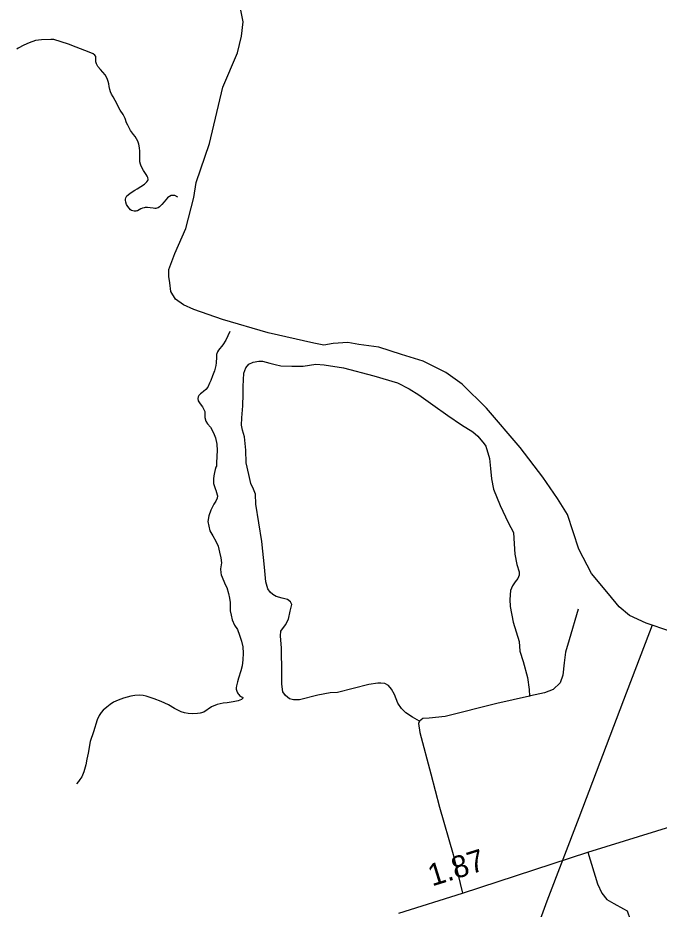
# Model space of a CAD drawing. Extents: x 2220236 to 2384410, y 720751 to 894131.
# Drawn here: x 2373685 to 2377330, y 868500 to 873564 of the extents above; entities that cross this region are included whole.
import ezdxf

# ---------------------------------------------------------------- set-up
doc = ezdxf.new("R2010")
doc.units = 0
doc.layers.add('Default', color=7, linetype='Continuous')

msp = doc.modelspace()

# ---------------------------------------------------------------- linework, layer by layer
at = {"layer": 'Default'}
for points in [[(2377390.3, 870079.5), (2377256.7, 870124.9), (2377161.9, 870169), (2377103.1, 870217.1), (2377041.7, 870292), (2376945.5, 870407), (2376873.3, 870546), (2376809.2, 870741.2), (2376751.8, 870833.4), (2376668.9, 870953.7), (2376540.7, 871122.2), (2376348.3, 871346.7), (2376210.7, 871481.7), (2376117.2, 871548.6), (2375989, 871612.8), (2375866.1, 871650.2), (2375737.8, 871693), (2375624.3, 871707.7), (2375560.1, 871718.4), (2375477.3, 871713), (2375423.9, 871705), (2375367.8, 871715.7), (2375108.6, 871774.5), (2374849.4, 871849.4), (2374685.1, 871906.8), (2374626.3, 871933.6), (2374580.9, 871965.7), (2374554.2, 872008.4), (2374548.8, 872059.2), (2374543.5, 872094), (2374543.5, 872134.1), (2374578.2, 872225), (2374639.7, 872366.7), (2374685.1, 872543.2), (2374698.1, 872629.3), (2374774.6, 872849.9), (2374774.6, 872849.9), (2374851.1, 873169.4), (2374934.3, 873365.5), (2374956.8, 873460.1), (2374965.8, 873541.1), (2374947.8, 873635.7)], [(2373785.6, 873435), (2373749.7, 873422.9), (2373719.9, 873408.5), (2373688.2, 873391.6), (2373680.2, 873385.5)], [(2374595.7, 872544.9), (2374577.5, 872554), (2374572.3, 872554.7), (2374564.7, 872555.2), (2374557.5, 872554.1), (2374547.5, 872549.5), (2374543.6, 872547.8), (2374535.4, 872541.6), (2374526.2, 872530.6), (2374517.7, 872519.5), (2374503.9, 872503.5), (2374499.9, 872499.1), (2374489.9, 872489.7), (2374483.3, 872485.3), (2374476, 872483.4), (2374469.8, 872481.5), (2374464, 872481.3), (2374454.2, 872483.3), (2374438.1, 872485.2), (2374422, 872486.9), (2374410, 872486.5), (2374403, 872485.4), (2374394.1, 872482.6), (2374384.3, 872478), (2374366.3, 872468.3), (2374361.6, 872467.3), (2374356.2, 872466.2), (2374346.2, 872465.8), (2374338.3, 872467.9), (2374332.2, 872470.1), (2374326.3, 872474), (2374318.3, 872481.9), (2374310.1, 872491.4), (2374304, 872503.5), (2374300.1, 872517.2), (2374297.6, 872527.9), (2374297.6, 872534.3), (2374299.9, 872541.8), (2374301.1, 872545.2), (2374305.5, 872552), (2374311.8, 872558.7), (2374323.6, 872567.4), (2374351.2, 872584.1), (2374363.3, 872592), (2374405, 872619.1), (2374413.5, 872626.1), (2374419.4, 872632.1), (2374424.7, 872640.5), (2374426.9, 872646.4), (2374424.4, 872656.9), (2374420.5, 872665), (2374414.7, 872673.8), (2374398.8, 872696.9), (2374385.6, 872721.8), (2374381.9, 872732.2), (2374379.7, 872746.2), (2374379.4, 872768.4), (2374379.3, 872790.6), (2374379.3, 872806), (2374377.7, 872824.9), (2374372.9, 872845.9), (2374366.7, 872863.9), (2374352.4, 872890.3), (2374342.1, 872902.1), (2374326.3, 872923.7), (2374310, 872953.4), (2374303.8, 872968), (2374295.5, 872991.4), (2374283.3, 873015.6), (2374267.3, 873039.5), (2374238.7, 873093.4), (2374226.4, 873114.9), (2374218.3, 873131), (2374212.2, 873143.1), (2374208, 873156.9), (2374204, 873173.2), (2374201.8, 873188.5), (2374199.8, 873202.4), (2374193.5, 873218.6), (2374181.2, 873240.3), (2374169.2, 873256.2), (2374155, 873270.4), (2374141, 873287.9), (2374132.7, 873302.3), (2374128.8, 873313.6), (2374128.3, 873324.4), (2374128.5, 873331.6), (2374128.5, 873344), (2374123, 873352.8), (2374114.3, 873359.8), (2374090.3, 873369.4), (2374017.9, 873396.9), (2373973.8, 873414.7), (2373889.5, 873440.1), (2373873.4, 873441.8), (2373819.7, 873438.8), (2373785.6, 873435)], [(2374890.7, 871781.6), (2374878.5, 871757.3), (2374866.7, 871733), (2374850.9, 871706.9), (2374825.2, 871676.2), (2374819.6, 871666.2), (2374813.6, 871651.9), (2374813.8, 871636.3), (2374811.9, 871604.2), (2374810.2, 871588.6), (2374802.6, 871558), (2374792.7, 871530.4), (2374783, 871503.8), (2374775.1, 871487.9), (2374765.3, 871466.3), (2374753.5, 871451.8), (2374741.5, 871441.5), (2374731.5, 871433.7), (2374723.9, 871427.5), (2374717.8, 871421.5), (2374713.7, 871417.3), (2374709.8, 871409.8), (2374708, 871401.5), (2374709.9, 871387.6), (2374718.2, 871375.7), (2374722.4, 871371.7), (2374734.4, 871353.3), (2374738.5, 871345.3), (2374748.6, 871327.7), (2374748.8, 871312.1), (2374749, 871293.9), (2374753.1, 871272.1), (2374763.3, 871257.7), (2374779.5, 871237.7), (2374797.8, 871206.5), (2374808, 871178.3), (2374816.2, 871142.4), (2374818.6, 871104.8), (2374816.7, 871072.8), (2374815.3, 871034.1), (2374813.6, 871016), (2374811.6, 871010.1), (2374807.5, 870998.5), (2374803.9, 870980.2), (2374800, 870962), (2374798.1, 870943.9), (2374798.2, 870932.5), (2374798.4, 870918.5), (2374802.5, 870900.7), (2374806.6, 870890), (2374812.8, 870873.9), (2374812.9, 870872.3), (2374821.1, 870848), (2374819.1, 870833.9), (2374811.3, 870818), (2374799.2, 870800.3), (2374781.8, 870766), (2374770.1, 870734.3), (2374766.2, 870702.1), (2374770.5, 870676.1), (2374776.8, 870650.1), (2374793.2, 870620.3), (2374811.4, 870589.9), (2374823.6, 870562.6), (2374831.8, 870528.5), (2374838.3, 870496.7), (2374842.5, 870466.5), (2374836.9, 870432.6), (2374839, 870410.5), (2374841.1, 870398.4), (2374855.4, 870362.8), (2374863.5, 870345.1), (2374873.9, 870326.7), (2374882, 870293.4), (2374888.3, 870267.3), (2374892.7, 870242.8), (2374892.8, 870195.2), (2374897, 870170.8), (2374903.4, 870143.2), (2374917.6, 870113.4), (2374933.9, 870087.8), (2374946, 870055.5), (2374956.6, 870021.5), (2374964.9, 869989.8), (2374965.2, 869953.6), (2374963.5, 869915.9), (2374959.9, 869882), (2374952.1, 869853.8), (2374940.4, 869811.5), (2374934.6, 869791.5), (2374928.9, 869769.3), (2374926.8, 869757.6), (2374927.1, 869749.4), (2374931.8, 869733.1), (2374934.2, 869728.4), (2374936.8, 869723.5), (2374941.2, 869718.7)], [(2375968.4, 869568.4), (2375929.2, 869589.8), (2375889.9, 869614.8), (2375866.7, 869639.8), (2375845.2, 869670.2), (2375825.6, 869718.4), (2375809.5, 869748.8), (2375791.7, 869770.3), (2375772, 869781), (2375748.8, 869784.6), (2375731, 869784.6), (2375681, 869775.6), (2375502.4, 869731), (2375459.6, 869729.2), (2375389.9, 869714.9), (2375286.4, 869688.1), (2375252.5, 869689.9), (2375229.3, 869695.2), (2375206, 869713.1), (2375191.8, 869734.5), (2375186.4, 869777.4), (2375186.4, 869839.9), (2375184.6, 869982.9), (2375177.5, 870052.5), (2375181, 870079.3), (2375206, 870115.1), (2375223.9, 870147.2), (2375232.8, 870191.9), (2375241.8, 870231.2), (2375234.6, 870245.5), (2375218.5, 870259.8), (2375188.2, 870266.9), (2375154.3, 870275.9), (2375134.6, 870286.6), (2375118.6, 870300.9), (2375106.1, 870320.5), (2375095.3, 870359.8), (2375088.2, 870442), (2375072.1, 870588.5), (2375038.2, 870801.1), (2375036.4, 870858.3), (2375025.7, 870885.1), (2375009.6, 870919.1), (2374998.9, 870969.1), (2374982.9, 871035.2), (2374981.1, 871106.7), (2374973.9, 871183.5), (2374961.4, 871221), (2374956.1, 871249.6), (2374957.9, 871290.7), (2374965, 871360.4), (2374966.8, 871426.5), (2374966.8, 871469.3), (2374970.4, 871544.4), (2374981.1, 871574.8), (2374998.9, 871596.2), (2375022.1, 871606.9), (2375054.3, 871614.1), (2375075.7, 871614.1), (2375116.8, 871601.6), (2375147.1, 871594.4), (2375181, 871587.3), (2375241.8, 871585.5), (2375307.8, 871585.5), (2375379.2, 871596.2), (2375425.7, 871592.6), (2375536.4, 871574.8), (2375709.5, 871530.1), (2375843.5, 871490.8), (2375909.5, 871456.8), (2375964.9, 871421.1), (2376043.4, 871365.7), (2376129.1, 871305), (2376207.7, 871251.4), (2376272, 871212.1), (2376300.5, 871187.1), (2376335.4, 871144.2), (2376345.2, 871129.9), (2376366.6, 871060.2), (2376372, 871003), (2376377.3, 870944.1), (2376388.9, 870885.1), (2376426.4, 870794), (2376472.8, 870697.5), (2376503.2, 870640.3), (2376506.8, 870576), (2376510.3, 870517.1), (2376521.1, 870458.1), (2376535.3, 870417), (2376535.3, 870397.4), (2376526.4, 870377.7), (2376512.1, 870359.8), (2376496.1, 870336.6), (2376485.3, 870309.8), (2376481.8, 870259.8), (2376483.6, 870218.7), (2376499.6, 870131.2), (2376533.6, 870020.4), (2376538.9, 869965), (2376556.8, 869906)], [(2376870.1, 870204.4), (2376818.3, 870029.3), (2376798.7, 869959.6), (2376789.8, 869898.9), (2376782.6, 869829.2), (2376766.6, 869786.3), (2376727.3, 869747), (2376679.1, 869729.2), (2376599.6, 869711.3), (2376592.7, 869709.8)], [(2377290.7, 870113.4), (2377126.5, 869686.3), (2376873.5, 869019), (2376691.8, 868544.7), (2376440.9, 867859.7), (2376226.5, 867294.8), (2376054.2, 866868.7)], [(2376556.8, 869906), (2376581.8, 869816.7), (2376590.7, 869747), (2376592.7, 869709.8)], [(2374941.2, 869718.7), (2374945.8, 869714.1), (2374951.2, 869709.3), (2374957.3, 869705.6), (2374963.4, 869703.2), (2374964.9, 869702.5), (2374965.7, 869700.9), (2374965, 869699.3), (2374963.5, 869697.6), (2374955.7, 869691.5), (2374947.9, 869687.2), (2374937.6, 869683.4), (2374927.3, 869680.5), (2374909.6, 869677.4), (2374875.8, 869672.6), (2374853.3, 869670.1), (2374817.8, 869662), (2374786, 869648.5), (2374742.3, 869619.5), (2374722.4, 869613.9), (2374706.2, 869611.4), (2374678.3, 869608.7), (2374654.4, 869611.1), (2374632.9, 869615), (2374614.6, 869620.9), (2374576.2, 869639.9), (2374542, 869659.7), (2374499.8, 869679.4), (2374460.5, 869694.2), (2374415.6, 869710.4), (2374397.1, 869713.8), (2374377.6, 869714.6), (2374351.1, 869712.8), (2374327.6, 869710), (2374285.9, 869697.7), (2374255.9, 869687.4), (2374229.8, 869675), (2374210.1, 869662.6), (2374190.9, 869648), (2374170.4, 869630.7), (2374158.8, 869616.2), (2374147.2, 869600.2), (2374136.8, 869575.9), (2374115.6, 869507.8), (2374096.1, 869452), (2374084.6, 869385.9), (2374077.1, 869351.9), (2374071.3, 869319.7), (2374061.5, 869279.9), (2374049.8, 869251.4), (2374038.1, 869235.5), (2374030.1, 869225.2), (2374018.3, 869210.9)], [(2376592.7, 869709.8), (2376407.7, 869668.4), (2376114.9, 869595.2), (2376023.8, 869584.5), (2375986.3, 869582.7), (2375968.4, 869568.4)], [(2375968.4, 869568.4), (2375963.1, 869554.1), (2375970.2, 869504.1), (2376032.7, 869268.2), (2376081.8, 869078.8), (2376158.6, 868810.8), (2376213.1, 868591.1)], [(2375850.6, 868476.7), (2376213.1, 868591.1), (2376924.1, 868823.3), (2377420.5, 868977)], [(2376924.1, 868823.3), (2376979.5, 868642.9), (2377004.5, 868591.1), (2377033, 868555.4), (2377072.3, 868532.1), (2377127.7, 868501.8), (2377149.1, 868489.2), (2377165.2, 868441), (2377208.9, 868190.9), (2377239.3, 867987.2), (2377274.1, 867810.3), (2377316.9, 867662), (2377356.2, 867554.8), (2377393.7, 867436.9), (2377431.2, 867310.1), (2377459.8, 867215.4), (2377472.3, 867179.7), (2377484.8, 867127.8)]]:
    msp.add_lwpolyline(points, dxfattribs=at)

# ---------------------------------------------------------------- texts
msp.add_text('1.87', height=125, rotation=17.3512, dxfattribs=at).set_placement((2376039.8, 868628.3))

doc.saveas('drawing.dxf')
